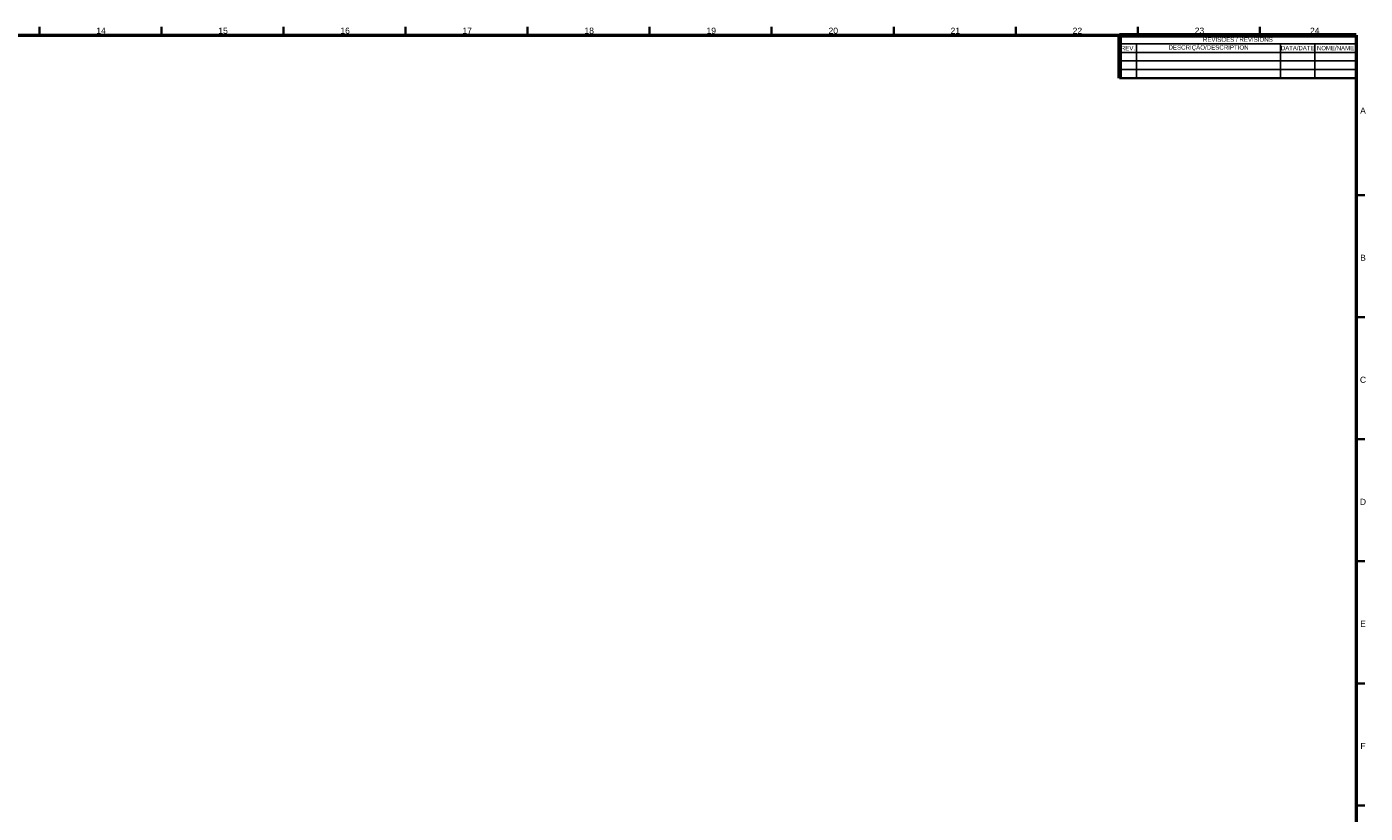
# Model space of a CAD drawing. Header units: millimetres. Extents: x 4 to 1188, y 1 to 840.
# Tile 299 of 299: x 639 to 1188, y 517 to 840. Entities that reach past the tile are written whole.
import ezdxf

# ---------------------------------------------------------------- set-up
doc = ezdxf.new("R2010")
doc.units = ezdxf.units.MM
doc.layers.add('1', color=7, linetype='Continuous')
doc.layers.add('256', color=7, linetype='Continuous')
doc.styles.add('Arial Unicode MS', font='Arial Unicode MS')

# ---------------------------------------------------------------- blocks, each defined once
blk = doc.blocks.new('TabularNote1')
at = {"layer": '1', "color": 18, "linetype": 'Continuous', "lineweight": 70}
for p, q in [((-97, 0), (-90, 0)), ((-97, 0), (-97, -3.5)), ((-90, 0), (-31, 0)), ((-31, 0), (-17, 0)), ((-17, 0), (0, 0)), ((-97, -3.5), (-97, -7)), ((-97, -7), (-97, -10.5)), ((-97, -10.5), (-97, -14)), ((-97, -14), (-97, -17.5))]:
    blk.add_line(p, q, dxfattribs=at)
at = {"layer": '1', "color": 18, "linetype": 'Continuous', "lineweight": 35}
for p, q in [((0, 0), (0, -3.5)), ((0, -3.5), (0, -7)), ((0, -7), (0, -10.5)), ((0, -10.5), (0, -14)), ((0, -14), (0, -17.5)), ((-97, -17.5), (-90, -17.5)), ((-90, -17.5), (-31, -17.5)), ((-31, -17.5), (-17, -17.5)), ((-17, -17.5), (0, -17.5))]:
    blk.add_line(p, q, dxfattribs=at)
at = {"layer": '1', "color": 18, "linetype": 'Continuous', "lineweight": 25}
for p, q in [((-97, -3.5), (-90, -3.5)), ((-90, -3.5), (-31, -3.5)), ((-90, -3.5), (-90, -7)), ((-31, -3.5), (-17, -3.5)), ((-31, -3.5), (-31, -7)), ((-17, -3.5), (0, -3.5)), ((-17, -3.5), (-17, -7)), ((-97, -7), (-90, -7)), ((-97, -10.5), (-90, -10.5)), ((-90, -7), (-31, -7)), ((-90, -7), (-90, -10.5)), ((-90, -10.5), (-31, -10.5)), ((-90, -10.5), (-90, -14)), ((-31, -7), (-17, -7)), ((-31, -7), (-31, -10.5)), ((-31, -10.5), (-17, -10.5)), ((-31, -10.5), (-31, -14)), ((-17, -7), (0, -7)), ((-17, -7), (-17, -10.5)), ((-17, -10.5), (0, -10.5)), ((-17, -10.5), (-17, -14)), ((-97, -14), (-90, -14)), ((-90, -14), (-31, -14)), ((-90, -14), (-90, -17.5)), ((-31, -14), (-17, -14)), ((-31, -14), (-31, -17.5)), ((-17, -14), (0, -14)), ((-17, -14), (-17, -17.5))]:
    blk.add_line(p, q, dxfattribs=at)
at = {"layer": '1', "color": 18, "linetype": 'Continuous', "lineweight": 13, "char_height": 1.8, "attachment_point": 5, "line_spacing_factor": 1.047437, "style": 'Arial Unicode MS'}
for s, insert in [('\\fArial Unicode MS|b0|i0;\\W0.9566;REV.', (-93.5, -5.25)), ('\\fArial Unicode MS|b0|i0;\\W1.0000;DESCRIÇÃO/DESCRIPTION', (-60.5, -5.25)), ('\\fArial Unicode MS|b0|i0;\\W1.0000;REVISÕES / REVISIONS', (-48.5, -1.75)), ('\\fArial Unicode MS|b0|i0;\\W0.8877;DATA/DATE', (-24, -5.25)), ('\\fArial Unicode MS|b0|i0;\\W0.9831;NOME/NAME', (-8.5, -5.25))]:
    blk.add_mtext(s, dxfattribs=dict(at, insert=insert))

msp = doc.modelspace()

# ---------------------------------------------------------------- linework, layer by layer
at = {"layer": '256', "color": 18, "linetype": 'Continuous', "lineweight": 35}
for p, q in [((644.5, 839.5), (644.5, 836)), ((694.5, 839.5), (694.5, 836)), ((744.5, 839.5), (744.5, 836)), ((794.5, 839.5), (794.5, 836)), ((844.5, 839.5), (844.5, 836)), ((894.5, 839.5), (894.5, 836)), ((944.5, 839.5), (944.5, 836)), ((994.5, 839.5), (994.5, 836)), ((1044.5, 839.5), (1044.5, 836)), ((1094.5, 839.5), (1094.5, 836)), ((1144.5, 839.5), (1144.5, 836)), ((1184, 770.5), (1187.5, 770.5)), ((1184, 720.5), (1187.5, 720.5)), ((1184, 670.5), (1187.5, 670.5)), ((1184, 620.5), (1187.5, 620.5)), ((1184, 570.5), (1187.5, 570.5)), ((1184, 520.5), (1187.5, 520.5))]:
    msp.add_line(p, q, dxfattribs=at)
at = {"layer": '256', "color": 18, "linetype": 'Continuous', "lineweight": 50}
for p, q in [((23, 836), (1184, 836)), ((1184, 836), (1184, 5))]:
    msp.add_line(p, q, dxfattribs=at)

# ---------------------------------------------------------------- block references
at = {"layer": '1', "color": 162, "linetype": 'Continuous', "lineweight": 70}
msp.add_blockref('TabularNote1', (1183.9999, 836.0001), dxfattribs=at)

# ---------------------------------------------------------------- texts
at = {"layer": '256', "color": 18, "linetype": 'Continuous', "lineweight": 13, "char_height": 2.5, "attachment_point": 7, "line_spacing_factor": 1.047437, "style": 'Arial Unicode MS'}
for s, insert in [('\\fArial Unicode MS|b0|i0;\\W1.0000;14', (667.8151, 836.6173)), ('\\fArial Unicode MS|b0|i0;\\W1.0000;15', (717.8151, 836.6173)), ('\\fArial Unicode MS|b0|i0;\\W1.0000;16', (767.8151, 836.6173)), ('\\fArial Unicode MS|b0|i0;\\W1.0000;17', (817.8151, 836.6173)), ('\\fArial Unicode MS|b0|i0;\\W1.0000;18', (867.8151, 836.6173)), ('\\fArial Unicode MS|b0|i0;\\W1.0000;19', (917.8151, 836.6173)), ('\\fArial Unicode MS|b0|i0;\\W1.0000;20', (967.8151, 836.6173)), ('\\fArial Unicode MS|b0|i0;\\W1.0000;21', (1017.8151, 836.6173)), ('\\fArial Unicode MS|b0|i0;\\W1.0000;22', (1067.8151, 836.6173)), ('\\fArial Unicode MS|b0|i0;\\W1.0000;23', (1117.8151, 836.6173)), ('\\fArial Unicode MS|b0|i0;\\W1.0000;24', (1165.0651, 836.6173)), ('\\fArial Unicode MS|b0|i0;\\W1.0000;A', (1185.5928, 803.8724)), ('\\fArial Unicode MS|b0|i0;\\W1.0000;B', (1185.5928, 743.6224)), ('\\fArial Unicode MS|b0|i0;\\W1.0000;C', (1185.4964, 693.6011)), ('\\fArial Unicode MS|b0|i0;\\W1.0000;D', (1185.4964, 643.6224)), ('\\fArial Unicode MS|b0|i0;\\W1.0000;E', (1185.5928, 593.6224)), ('\\fArial Unicode MS|b0|i0;\\W1.0000;F', (1185.6908, 543.6224))]:
    msp.add_mtext(s, dxfattribs=dict(at, insert=insert))

doc.saveas('drawing.dxf')
